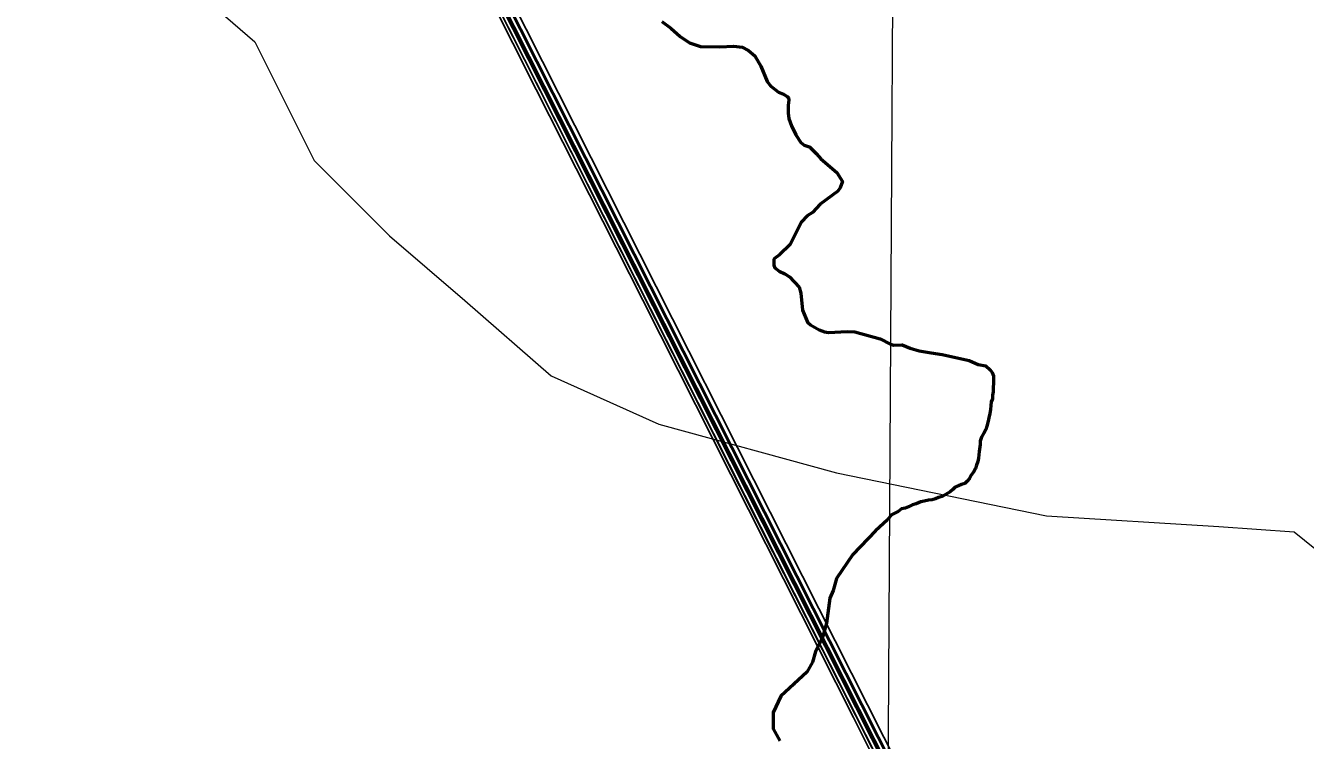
# Model space of a CAD drawing. Extents: x -1643653 to 4543381, y 1624270 to 13878484.
# Drawn here: x 812272 to 814225, y 9011611 to 9012702 of the extents above; entities that cross this region are included whole.
import ezdxf

# ---------------------------------------------------------------- set-up
doc = ezdxf.new("R2010")
doc.units = 0
doc.header["$LTSCALE"] = 160
doc.layers.add('60', color=7, linetype='Continuous', lineweight=13)

msp = doc.modelspace()

# ---------------------------------------------------------------- linework, layer by layer
at = {"layer": '60'}
for points in [[(813659.3, 9024059.6), (813615.1, 9016183), (813580.5, 9010330.8)], [(812498.9, 9012783.7), (812622.2, 9012676.9), (812712.5, 9012496), (812827.5, 9012381), (812942.6, 9012282.3), (813074, 9012167.2), (813238.3, 9012093.3), (813509.4, 9012019.3), (813829.8, 9011953.5), (814092.7, 9011937.1), (814207.7, 9011928.9), (814268.2, 9011880.1)], [(812498.9, 9012783.7), (812622.2, 9012676.9), (812712.5, 9012496), (812827.5, 9012381), (812942.6, 9012282.3), (813074, 9012167.2), (813238.3, 9012093.3), (813509.4, 9012019.3), (813829.8, 9011953.5), (814092.7, 9011937.1), (814207.7, 9011928.9), (814268.2, 9011880.1)], [(812498.9, 9012783.7), (812622.2, 9012676.9), (812712.5, 9012496), (812827.5, 9012381), (812942.6, 9012282.3), (813074, 9012167.2), (813238.3, 9012093.3), (813509.4, 9012019.3), (813829.8, 9011953.5), (814092.7, 9011937.1), (814207.7, 9011928.9), (814268.2, 9011880.1)]]:
    msp.add_lwpolyline(points, dxfattribs=at)
at = {"layer": '60', "lineweight": 53}
for points in [[(813243.1, 9012708.2), (813256.6, 9012698), (813271.1, 9012684.9), (813285.2, 9012675.6), (813302, 9012670), (813331.2, 9012669.6), (813352, 9012670.4), (813365.7, 9012668.7), (813374.9, 9012663.7), (813384.8, 9012655.8), (813393.9, 9012639.6), (813403.4, 9012616.7), (813409, 9012609.3), (813421, 9012600.1), (813428.6, 9012597.2), (813434.3, 9012593.6), (813436.1, 9012591.3), (813436.9, 9012588.2), (813435.7, 9012579.6), (813435.4, 9012568.6), (813436.5, 9012560.1), (813440.6, 9012548.9), (813447.1, 9012534.9), (813454.9, 9012523.1), (813460.1, 9012519.2), (813469.3, 9012516.3), (813469.8, 9012515), (813479, 9012506), (813485.3, 9012498.5), (813510, 9012477.8), (813518.5, 9012464), (813514.9, 9012453.9), (813511.4, 9012449.3), (813484.6, 9012429.3), (813472.9, 9012416.6), (813464.8, 9012411.6), (813456, 9012402.3), (813438.9, 9012367.7), (813422.6, 9012351.7), (813414.9, 9012346.1), (813413.8, 9012344.2), (813413.6, 9012336.3), (813415.3, 9012332.1), (813421.9, 9012327.1), (813430.7, 9012323), (813437.5, 9012318.1), (813452.2, 9012302.3), (813455.1, 9012293.6), (813457.6, 9012267.4), (813465.2, 9012249), (813469.9, 9012244.9), (813483, 9012237.2), (813491.3, 9012234.2), (813497, 9012233.3), (813525.5, 9012235), (813537.3, 9012234.5), (813575.9, 9012223.7), (813591.6, 9012215.4)], [(813591.6, 9012215.4), (813596.1, 9012214), (813596.1, 9012214), (813609.4, 9012214.5), (813609.4, 9012214.5), (813609.4, 9012214.5), (813621.6, 9012209.6)], [(813621.6, 9012209.6), (813635.4, 9012205.1), (813635.4, 9012205.1), (813635.4, 9012205.1), (813635.4, 9012205.1), (813653.8, 9012202.3), (813653.8, 9012202.3), (813653.8, 9012202.3), (813670.4, 9012199.6), (813670.4, 9012199.6), (813670.4, 9012199.6), (813698.2, 9012193.5), (813698.2, 9012193.5), (813698.2, 9012193.5), (813698.2, 9012193.5), (813712, 9012190.7), (813712, 9012190.7), (813712, 9012190.7), (813725.3, 9012184.6), (813737, 9012182.4), (813743.8, 9012176.5), (813746.8, 9012172.4), (813748.8, 9012167.3), (813748.8, 9012162.2), (813748.8, 9012156.1), (813748.2, 9012149.5), (813748.2, 9012142.9), (813747.6, 9012137.8), (813747.6, 9012132.2), (813745.5, 9012127.6), (813745, 9012122), (813744.4, 9012115.9), (813743.3, 9012109.8), (813741.8, 9012103.2), (813740.7, 9012098.1), (813738.6, 9012090.5), (813737.1, 9012085.4), (813734, 9012079.8), (813730.4, 9012073.7), (813728.8, 9012067.6), (813728.3, 9012062.5), (813726.9, 9012051.5)], [(813726.9, 9012051.5), (813726.1, 9012041.6), (813725, 9012036.6), (813723, 9012031), (813721.4, 9012025.9), (813718.3, 9012020.3), (813714.7, 9012015.7), (813712.2, 9012010.7), (813708.6, 9012006.6), (813705, 9012002.6), (813699.9, 9012001.1), (813695.3, 9011999.1), (813690.2, 9011997), (813686.6, 9011993.5), (813683, 9011990), (813676.9, 9011986.4), (813670.8, 9011982.9), (813665.2, 9011981.4), (813660.6, 9011979.4), (813655.5, 9011977.9), (813649.9, 9011977.4), (813643.2, 9011976), (813638.2, 9011975), (813631, 9011972), (813625.4, 9011970.5), (813619.3, 9011967.4), (813614.2, 9011965.4), (813608.6, 9011964), (813603.5, 9011959.9), (813593.3, 9011954.9), (813587.3, 9011947.4)], [(813587.3, 9011947.4), (813569, 9011930.8), (813534.1, 9011894.3), (813509.2, 9011857.8), (813504.2, 9011839.5), (813499.2, 9011827.9), (813494.2, 9011789.7), (813487.6, 9011766.4), (813477.6, 9011746.5), (813472.6, 9011729.9), (813464.3, 9011715), (813444.9, 9011697.2), (813444.4, 9011696.7)], [(813444.4, 9011696.7), (813424.5, 9011678.4), (813412.8, 9011653.5), (813412.8, 9011628.6), (813422.8, 9011610.3)]]:
    msp.add_lwpolyline(points, dxfattribs=at)
at = {"layer": '60', "lineweight": 25}
msp.add_spline([(814781, 9009175.5), (814787.2, 9009173.4), (814796.9, 9009173.4), (814799.4, 9009172.4), (814805.1, 9009174.5), (814805.6, 9009176.5), (814811.7, 9009179.5), (814811.7, 9009179.5), (814801.5, 9009181), (814790.7, 9009181.5), (814784.1, 9009183.1), (814777.4, 9009185.1), (814778.4, 9009175.5)], degree=3, dxfattribs=at)

# ---------------------------------------------------------------- texts
at = {"layer": '60', "width": 0.9}
msp.add_text('R I O   S Ã O   F R A N C I S C O', height=500, rotation=332.036, dxfattribs=at).set_placement((805339.6, 9013807.5))

doc.saveas('drawing.dxf')
